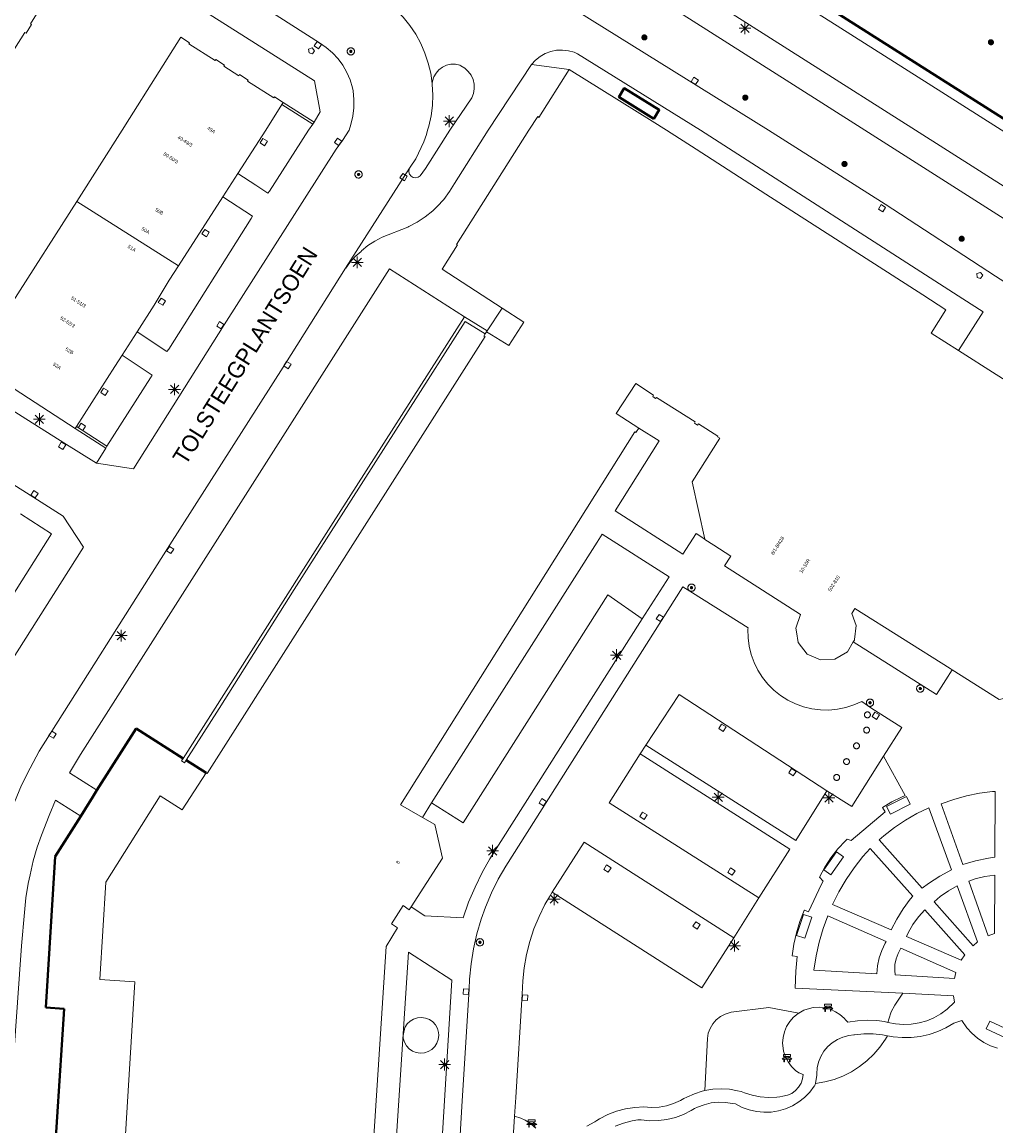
# Model space of a CAD drawing. Header units: metres. Extents: x 135779 to 137489, y 452643 to 455118.
# Tile 409 of 489: x 137142 to 137225, y 454115 to 454209. Entities that reach past the tile are written whole.
import ezdxf
from ezdxf.enums import TextEntityAlignment as Align

# ---------------------------------------------------------------- set-up
doc = ezdxf.new("R2010")
doc.units = ezdxf.units.M
doc.linetypes.add('DGN_Style_3', pattern=[78.572352, 56.123108, -22.449243])
doc.linetypes.add('DGN_Style_4', pattern=[89.853097, 44.898487, -22.449243, 0.056123, -22.449243])
for name, color, linetype, lineweight in [('KTop_BTD_Groenvoorziening', 62, 'Continuous', 13), ('KTop_GBI_Toegangstrap', 40, 'Continuous', 40), ('KTop_NAR_Huisnummer (t)', 7, 'Continuous', 13), ('KTop_NAR_Huisnummer tijdelijk (t)', 7, 'Continuous', 13), ('KTop_ORL_Weg_Straatnaam (t)', 7, 'Continuous', 13), ('KTop_OTD_Onverhard', 15, 'Continuous', 13), ('KTop_PAL_Afsluitpaal', 222, 'Continuous', 13), ('KTop_PAL_Lichtmast', 40, 'Continuous', 13), ('KTop_PND_Grondvlaksituatie van BAG-pand [tachy]', 1, 'Continuous', 13), ('KTop_PND_Pandscheiding', 40, 'Continuous', 13), ('KTop_PUT_Brandkraan of -put', 1, 'Continuous', 13), ('KTop_PUT_Inspectie- of rioolput', 15, 'Continuous', 13), ('KTop_PUT_Kolk', 15, 'Continuous', 13), ('KTop_SHD_Hek (l)', 15, 'DGN_Style_4', 40), ('KTop_SHD_Muur', 15, 'Continuous', 13), ('KTop_STM_Bank', 40, 'Continuous', 13), ('KTop_VGO_Boom', 92, 'Continuous', 13), ('KTop_VGO_Haag (l)', 92, 'DGN_Style_3', 40), ('KTop_WGD_Fietspad', 40, 'Continuous', 13), ('KTop_WGD_Parkeervlak', 251, 'Continuous', 13), ('KTop_WGD_Rijbaan_Lokale weg', 251, 'Continuous', 13), ('KTop_WGD_Voetpad', 251, 'Continuous', 13)]:
    doc.layers.add(name, color=color, linetype=linetype, lineweight=lineweight)
doc.styles.add('Style-ROVU', font='ROVU.shx')
doc.styles.add('Style-ROVUCURSIEF', font='ROVUCURSIEF.shx')

# ---------------------------------------------------------------- blocks, each defined once
blk = doc.blocks.new('PAL_Lichtmast')
at = {"layer": 'KTop_PAL_Lichtmast'}
for p, q in [((-0.354, -0.354), (0.354, 0.354)), ((0.354, -0.354), (-0.354, 0.354)), ((0, -0.5), (0, 0.5)), ((-0.5, 0), (0.5, 0))]:
    blk.add_line(p, q, dxfattribs=at)
blk = doc.blocks.new('PAL_Afsluitpaal')
at = {"layer": 'KTop_PAL_Afsluitpaal', "flags": 128}
blk.add_lwpolyline([(0.25, 0), (0.249, 0.026), (0.245, 0.052), (0.238, 0.077), (0.228, 0.102), (0.217, 0.125), (0.202, 0.147), (0.186, 0.167), (0.167, 0.186), (0.147, 0.202), (0.125, 0.217), (0.102, 0.228), (0.077, 0.238), (0.052, 0.245), (0.026, 0.249), (0, 0.25), (-0.026, 0.249), (-0.052, 0.245), (-0.077, 0.238), (-0.102, 0.228), (-0.125, 0.217), (-0.147, 0.202), (-0.167, 0.186), (-0.186, 0.167), (-0.202, 0.147), (-0.217, 0.125), (-0.228, 0.102), (-0.238, 0.077), (-0.245, 0.052), (-0.249, 0.026), (-0.25, 0), (-0.249, -0.026), (-0.245, -0.052), (-0.238, -0.077), (-0.228, -0.102), (-0.217, -0.125), (-0.202, -0.147), (-0.186, -0.167), (-0.167, -0.186), (-0.147, -0.202), (-0.125, -0.217), (-0.102, -0.228), (-0.077, -0.238), (-0.052, -0.245), (-0.026, -0.249), (0, -0.25), (0.026, -0.249), (0.052, -0.245), (0.077, -0.238), (0.102, -0.228), (0.125, -0.217), (0.147, -0.202), (0.167, -0.186), (0.186, -0.167), (0.202, -0.147), (0.217, -0.125), (0.228, -0.102), (0.238, -0.077), (0.245, -0.052), (0.249, -0.026), (0.25, 0)], dxfattribs=at)
blk = doc.blocks.new('PUT_Kolk')
at = {"layer": 'KTop_PUT_Kolk', "flags": 128}
blk.add_lwpolyline([(0.225, -0.225), (0.225, 0.225), (-0.225, 0.225), (-0.225, -0.225), (0.225, -0.225)], dxfattribs=at)
blk = doc.blocks.new('PUT_Brandkraan_of_-put')
at = {"layer": 'KTop_PUT_Brandkraan of -put'}
for p, q in [((-0.25, 0.034), (0, 0.25)), ((-0.158, -0.25), (-0.25, 0.034)), ((0, 0.25), (0.25, 0.033)), ((0.25, 0.033), (0.158, -0.25)), ((0.158, -0.25), (-0.158, -0.25))]:
    blk.add_line(p, q, dxfattribs=at)
blk = doc.blocks.new('PUT_Inspectie-_of_rioolput')
at = {"layer": 'KTop_PUT_Inspectie- of rioolput', "flags": 128}
for points in [[(0.31, 0), (0.308, 0.032), (0.303, 0.064), (0.294, 0.095), (0.283, 0.126), (0.268, 0.155), (0.25, 0.182), (0.23, 0.207), (0.207, 0.23), (0.182, 0.25), (0.154, 0.268), (0.126, 0.283), (0.095, 0.294), (0.064, 0.303), (0.032, 0.308), (0, 0.309), (-0.032, 0.308), (-0.064, 0.303), (-0.096, 0.294), (-0.126, 0.283), (-0.155, 0.268), (-0.182, 0.25), (-0.207, 0.23), (-0.23, 0.207), (-0.25, 0.182), (-0.268, 0.154), (-0.283, 0.126), (-0.294, 0.095), (-0.303, 0.064), (-0.308, 0.032), (-0.309, 0), (-0.308, -0.032), (-0.303, -0.064), (-0.294, -0.096), (-0.283, -0.126), (-0.268, -0.155), (-0.25, -0.182), (-0.23, -0.207), (-0.207, -0.23), (-0.182, -0.25), (-0.155, -0.268), (-0.126, -0.283), (-0.096, -0.294), (-0.064, -0.303), (-0.032, -0.308), (0, -0.309), (0.032, -0.308), (0.064, -0.303), (0.095, -0.294), (0.126, -0.283), (0.155, -0.268), (0.182, -0.25), (0.207, -0.23), (0.23, -0.207), (0.25, -0.182), (0.268, -0.155), (0.283, -0.126), (0.294, -0.096), (0.303, -0.064), (0.308, -0.032), (0.31, 0)], [(0.095, 0), (0.094, 0.009), (0.092, 0.019), (0.09, 0.029), (0.086, 0.038), (0.082, 0.047), (0.076, 0.055), (0.07, 0.063), (0.063, 0.07), (0.055, 0.076), (0.047, 0.082), (0.038, 0.086), (0.029, 0.09), (0.019, 0.092), (0.009, 0.094), (0, 0.094), (-0.01, 0.094), (-0.02, 0.092), (-0.029, 0.09), (-0.039, 0.086), (-0.048, 0.082), (-0.056, 0.076), (-0.064, 0.07), (-0.071, 0.063), (-0.077, 0.055), (-0.082, 0.047), (-0.087, 0.038), (-0.09, 0.029), (-0.093, 0.019), (-0.094, 0.009), (-0.095, 0), (-0.094, -0.01), (-0.093, -0.02), (-0.09, -0.029), (-0.087, -0.039), (-0.082, -0.048), (-0.077, -0.056), (-0.071, -0.064), (-0.064, -0.071), (-0.056, -0.077), (-0.047, -0.082), (-0.039, -0.087), (-0.029, -0.09), (-0.02, -0.093), (-0.01, -0.094), (0, -0.095), (0.009, -0.094), (0.019, -0.093), (0.029, -0.09), (0.038, -0.087), (0.047, -0.082), (0.055, -0.077), (0.063, -0.071), (0.07, -0.064), (0.076, -0.056), (0.082, -0.047), (0.086, -0.039), (0.09, -0.029), (0.092, -0.02), (0.094, -0.01), (0.095, 0)], [(0.035, 0), (0.034, 0.003), (0.034, 0.007), (0.033, 0.01), (0.031, 0.014), (0.03, 0.017), (0.028, 0.02), (0.026, 0.023), (0.023, 0.026), (0.02, 0.028), (0.017, 0.03), (0.014, 0.031), (0.01, 0.033), (0.007, 0.034), (0.003, 0.034), (0, 0.034), (-0.004, 0.034), (-0.007, 0.034), (-0.011, 0.033), (-0.014, 0.031), (-0.018, 0.03), (-0.021, 0.028), (-0.023, 0.026), (-0.026, 0.023), (-0.028, 0.02), (-0.03, 0.017), (-0.032, 0.014), (-0.033, 0.01), (-0.034, 0.007), (-0.035, 0.003), (-0.035, 0), (-0.035, -0.004), (-0.034, -0.007), (-0.033, -0.011), (-0.032, -0.014), (-0.03, -0.018), (-0.028, -0.021), (-0.026, -0.023), (-0.023, -0.026), (-0.021, -0.028), (-0.017, -0.03), (-0.014, -0.032), (-0.011, -0.033), (-0.007, -0.034), (-0.004, -0.035), (0, -0.035), (0.003, -0.035), (0.007, -0.034), (0.01, -0.033), (0.014, -0.032), (0.017, -0.03), (0.02, -0.028), (0.023, -0.026), (0.026, -0.023), (0.028, -0.021), (0.03, -0.017), (0.031, -0.014), (0.033, -0.011), (0.034, -0.007), (0.034, -0.004), (0.035, 0)], [(0.01, 0.02), (0.007, 0.02), (0.005, 0.021), (0.003, 0.022), (0.001, 0.022), (-0.001, 0.022), (-0.004, 0.022), (-0.006, 0.021), (-0.008, 0.02), (-0.01, 0.019), (-0.012, 0.018), (-0.014, 0.017), (-0.016, 0.015), (-0.017, 0.013), (-0.019, 0.012), (-0.02, 0.009), (-0.021, 0.007), (-0.022, 0.005), (-0.022, 0.003), (-0.022, 0.001), (-0.022, -0.001), (-0.022, -0.004), (-0.022, -0.006), (-0.021, -0.008), (-0.02, -0.01), (-0.019, -0.012), (-0.017, -0.014), (-0.016, -0.016), (-0.014, -0.017), (-0.012, -0.019), (-0.01, -0.02), (-0.008, -0.021), (-0.006, -0.022), (-0.003, -0.022), (-0.001, -0.022), (0.001, -0.022), (0.003, -0.022), (0.005, -0.022), (0.008, -0.021), (0.01, -0.02), (0.012, -0.019), (0.014, -0.017), (0.015, -0.016), (0.017, -0.014), (0.018, -0.012), (0.02, -0.01), (0.02, -0.008), (0.021, -0.006), (0.022, -0.003), (0.022, -0.001), (0.022, 0.001), (0.022, 0.003), (0.021, 0.005), (0.02, 0.008), (0.019, 0.01), (0.018, 0.012), (0.017, 0.014), (0.015, 0.015), (0.013, 0.017), (0.012, 0.018), (0.01, 0.02)]]:
    blk.add_lwpolyline(points, dxfattribs=at)
blk = doc.blocks.new('STM_Bank')
at = {"layer": 'KTop_STM_Bank'}
for p, q in [((-0.416, -0.089), (-0.298, 0.019)), ((-0.298, 0.314), (0.298, 0.314)), ((-0.298, 0.143), (-0.298, 0.314)), ((-0.2, 0.143), (-0.298, 0.143)), ((-0.298, 0.019), (-0.2, 0.019)), ((-0.2, 0.019), (-0.2, 0.143)), ((0.157, 0.143), (-0.154, 0.143)), ((-0.154, 0.143), (-0.154, 0.019)), ((-0.154, 0.019), (0.157, 0.019)), ((0.157, 0.019), (0.157, 0.143)), ((0.298, 0.143), (0.203, 0.143)), ((0.203, 0.143), (0.203, 0.019)), ((0.203, 0.019), (0.298, 0.019)), ((0.298, 0.314), (0.298, 0.143)), ((0.298, 0.019), (0.416, -0.089)), ((-0.259, -0.089), (-0.416, -0.089)), ((-0.259, -0.315), (-0.259, -0.089)), ((-0.213, -0.315), (-0.259, -0.315)), ((0.216, -0.089), (-0.213, -0.089)), ((-0.213, -0.089), (-0.213, -0.315)), ((0.216, -0.305), (0.216, -0.089)), ((0.259, -0.305), (0.216, -0.305)), ((0.416, -0.089), (0.259, -0.089)), ((0.259, -0.089), (0.259, -0.305))]:
    blk.add_line(p, q, dxfattribs=at)
blk = doc.blocks.new('VGO_Boom')
at = {"layer": 'KTop_VGO_Boom', "flags": 128}
for points in [[(0.215, 0), (0.214, 0.022), (0.21, 0.045), (0.204, 0.066), (0.196, 0.087), (0.186, 0.108), (0.174, 0.126), (0.16, 0.144), (0.144, 0.16), (0.126, 0.174), (0.107, 0.186), (0.087, 0.196), (0.066, 0.204), (0.045, 0.21), (0.022, 0.214), (-0.001, 0.215), (-0.023, 0.214), (-0.045, 0.21), (-0.067, 0.204), (-0.088, 0.196), (-0.108, 0.186), (-0.127, 0.174), (-0.144, 0.16), (-0.16, 0.144), (-0.174, 0.126), (-0.187, 0.107), (-0.197, 0.087), (-0.205, 0.066), (-0.211, 0.045), (-0.214, 0.022), (-0.215, -0.001), (-0.214, -0.023), (-0.211, -0.045), (-0.205, -0.067), (-0.197, -0.088), (-0.187, -0.108), (-0.174, -0.127), (-0.16, -0.144), (-0.144, -0.16), (-0.127, -0.174), (-0.108, -0.187), (-0.088, -0.197), (-0.067, -0.205), (-0.045, -0.211), (-0.023, -0.214), (0, -0.215), (0.022, -0.214), (0.045, -0.211), (0.066, -0.205), (0.087, -0.197), (0.108, -0.187), (0.126, -0.174), (0.144, -0.16), (0.16, -0.144), (0.174, -0.127), (0.186, -0.108), (0.196, -0.088), (0.204, -0.067), (0.21, -0.045), (0.214, -0.023), (0.215, -0.001)], [(0.155, 0), (0.154, 0.016), (0.152, 0.032), (0.147, 0.048), (0.142, 0.063), (0.134, 0.078), (0.125, 0.091), (0.115, 0.104), (0.104, 0.115), (0.091, 0.125), (0.077, 0.134), (0.063, 0.142), (0.048, 0.147), (0.032, 0.152), (0.016, 0.154), (-0.001, 0.155), (-0.017, 0.154), (-0.033, 0.152), (-0.048, 0.147), (-0.064, 0.142), (-0.078, 0.134), (-0.092, 0.125), (-0.104, 0.115), (-0.116, 0.104), (-0.126, 0.091), (-0.135, 0.077), (-0.142, 0.063), (-0.148, 0.048), (-0.152, 0.032), (-0.155, 0.016), (-0.155, -0.001), (-0.155, -0.017), (-0.152, -0.033), (-0.148, -0.048), (-0.142, -0.064), (-0.135, -0.078), (-0.126, -0.092), (-0.116, -0.104), (-0.104, -0.116), (-0.092, -0.126), (-0.078, -0.135), (-0.064, -0.142), (-0.048, -0.148), (-0.033, -0.152), (-0.017, -0.155), (0, -0.155), (0.016, -0.155), (0.032, -0.152), (0.048, -0.148), (0.063, -0.142), (0.078, -0.135), (0.091, -0.126), (0.104, -0.116), (0.115, -0.104), (0.125, -0.092), (0.134, -0.078), (0.142, -0.064), (0.147, -0.048), (0.152, -0.033), (0.154, -0.017), (0.155, -0.001)], [(0.095, 0), (0.094, 0.01), (0.093, 0.02), (0.09, 0.029), (0.087, 0.039), (0.082, 0.048), (0.077, 0.056), (0.071, 0.064), (0.064, 0.071), (0.056, 0.077), (0.047, 0.082), (0.039, 0.087), (0.029, 0.09), (0.02, 0.093), (0.01, 0.094), (-0.001, 0.095), (-0.01, 0.094), (-0.02, 0.093), (-0.03, 0.09), (-0.039, 0.087), (-0.048, 0.082), (-0.056, 0.077), (-0.064, 0.071), (-0.071, 0.064), (-0.077, 0.056), (-0.083, 0.047), (-0.087, 0.039), (-0.091, 0.029), (-0.093, 0.02), (-0.095, 0.01), (-0.095, -0.001), (-0.095, -0.01), (-0.093, -0.02), (-0.091, -0.03), (-0.087, -0.039), (-0.083, -0.048), (-0.077, -0.056), (-0.071, -0.064), (-0.064, -0.071), (-0.056, -0.077), (-0.048, -0.083), (-0.039, -0.087), (-0.03, -0.091), (-0.02, -0.093), (-0.01, -0.095), (0, -0.095), (0.01, -0.095), (0.02, -0.093), (0.029, -0.091), (0.039, -0.087), (0.048, -0.083), (0.056, -0.077), (0.064, -0.071), (0.071, -0.064), (0.077, -0.056), (0.082, -0.048), (0.087, -0.039), (0.09, -0.03), (0.093, -0.02), (0.094, -0.01), (0.095, -0.001)], [(0.035, 0), (0.035, 0.004), (0.034, 0.007), (0.033, 0.011), (0.032, 0.014), (0.03, 0.018), (0.028, 0.021), (0.026, 0.023), (0.023, 0.026), (0.021, 0.028), (0.017, 0.03), (0.014, 0.032), (0.011, 0.033), (0.007, 0.034), (0.004, 0.035), (-0.001, 0.035), (-0.004, 0.035), (-0.008, 0.034), (-0.011, 0.033), (-0.015, 0.032), (-0.018, 0.03), (-0.021, 0.028), (-0.024, 0.026), (-0.027, 0.023), (-0.029, 0.021), (-0.031, 0.017), (-0.032, 0.014), (-0.034, 0.011), (-0.035, 0.007), (-0.035, 0.004), (-0.035, -0.001), (-0.035, -0.004), (-0.035, -0.008), (-0.034, -0.011), (-0.032, -0.015), (-0.031, -0.018), (-0.029, -0.021), (-0.027, -0.024), (-0.024, -0.027), (-0.021, -0.029), (-0.018, -0.031), (-0.015, -0.032), (-0.011, -0.034), (-0.008, -0.035), (-0.004, -0.035), (0, -0.035), (0.004, -0.035), (0.007, -0.035), (0.011, -0.034), (0.014, -0.032), (0.018, -0.031), (0.021, -0.029), (0.023, -0.027), (0.026, -0.024), (0.028, -0.021), (0.03, -0.018), (0.032, -0.015), (0.033, -0.011), (0.034, -0.008), (0.035, -0.004), (0.035, 0)]]:
    blk.add_lwpolyline(points, dxfattribs=at)

msp = doc.modelspace()

# ---------------------------------------------------------------- linework, layer by layer
at = {"layer": 'KTop_BTD_Groenvoorziening', "flags": 128}
for points in [[(137177.331, 454142.717), (137180.03, 454141.02), (137192.35, 454160.43), (137195.284, 454158.39)], [(137148.837, 454143.813), (137152.17, 454149.06), (137156.187, 454146.516)], [(137217.465, 454126.514), (137216.789, 454125.509), (137216.496, 454124.931), (137216.276, 454124.321), (137216.202, 454124.038)], [(137208.616, 454124.831), (137206.07, 454125.3), (137202.86, 454124.91), (137202.756, 454124.888), (137202.331, 454124.747), (137201.938, 454124.533), (137201.589, 454124.253), (137201.295, 454123.915), (137201.067, 454123.53), (137200.91, 454123.11), (137200.83, 454122.67), (137200.602, 454118.231)], [(137210.04, 454118.83), (137210.837, 454118.966), (137211.617, 454119.181), (137212.371, 454119.471), (137213.094, 454119.835), (137213.776, 454120.268), (137214.413, 454120.766), (137214.997, 454121.325), (137215.524, 454121.939), (137215.987, 454122.601), (137216.165, 454122.899)]]:
    msp.add_lwpolyline(points, dxfattribs=at)
at = {"layer": 'KTop_GBI_Toegangstrap', "flags": 128}
msp.add_lwpolyline([(137196.268, 454200.964), (137196.735, 454201.722), (137193.756, 454203.56), (137193.289, 454202.802), (137193.303, 454202.793), (137196.268, 454200.964)], dxfattribs=at)
at = {"layer": 'KTop_OTD_Onverhard', "flags": 128}
msp.add_lwpolyline([(137176.379, 454121.416), (137176.726, 454121.444), (137177.058, 454121.55), (137177.357, 454121.729), (137177.608, 454121.971), (137177.797, 454122.264), (137177.914, 454122.592), (137177.954, 454122.938), (137177.934, 454123.181), (137177.84, 454123.517), (137177.671, 454123.822), (137177.438, 454124.081), (137177.152, 454124.28), (137176.828, 454124.408), (137176.483, 454124.46), (137176.136, 454124.432), (137175.804, 454124.326), (137175.505, 454124.147), (137175.254, 454123.905), (137175.065, 454123.612), (137174.917, 454122.93), (137174.928, 454122.695), (137175.022, 454122.359), (137175.191, 454122.054), (137175.424, 454121.795), (137175.71, 454121.596), (137176.034, 454121.468), (137176.379, 454121.416)], dxfattribs=at)
at = {"layer": 'KTop_PND_Grondvlaksituatie van BAG-pand [tachy]', "flags": 128}
for points in [[(137126.846, 454214.2), (137133.89, 454209.724), (137140.899, 454205.271), (137141.377, 454206.022), (137141.282, 454206.082), (137142.704, 454208.318), (137142.797, 454208.259), (137143.269, 454209.001), (137143.176, 454209.061), (137143.986, 454210.335), (137144.079, 454210.276), (137144.551, 454211.018), (137144.46, 454211.076), (137145.88, 454213.314), (137145.972, 454213.255), (137146.455, 454214.014), (137143.408, 454215.951), (137140.614, 454217.728)], [(137164.71, 454202.356), (137163.959, 454202.834), (137163.899, 454202.74), (137161.663, 454204.162), (137161.722, 454204.255), (137160.98, 454204.727), (137160.92, 454204.634), (137159.646, 454205.444), (137159.705, 454205.537), (137158.963, 454206.009), (137158.905, 454205.918), (137156.667, 454207.338), (137156.726, 454207.43), (137155.984, 454207.902), (137151.61, 454200.987), (137150.986, 454200), (137147.119, 454193.933)], [(137189.046, 454205.15), (137186.47, 454201.088), (137186.378, 454201.147), (137185.632, 454200), (137179.466, 454190.277), (137179.55, 454190.226), (137178.228, 454188.16), (137183.359, 454184.84)], [(137222.205, 454181.24), (137219.883, 454182.715), (137221.15, 454184.71), (137219.17, 454185.97), (137205.806, 454194.55), (137199.868, 454198.392), (137197.352, 454200), (137196.127, 454200.759), (137189.046, 454205.15)], [(137160.85, 454196.319), (137163.22, 454200), (137164.591, 454202.172)], [(137164.71, 454202.356), (137164.591, 454202.172)], [(137159.563, 454194.321), (137160.333, 454195.517), (137160.85, 454196.319)], [(137155.78, 454188.445), (137159.563, 454194.321)], [(137147.119, 454193.933), (137141.647, 454185.352), (137138.362, 454180.2), (137146.991, 454174.586)], [(137152.253, 454182.833), (137153.703, 454185.105), (137155, 454187.234), (137155.78, 454188.445)], [(137183.359, 454184.84), (137185.194, 454183.653), (137183.928, 454181.662), (137182.45, 454182.58), (137182.03, 454182.84)], [(137150.975, 454180.829), (137152.253, 454182.833)], [(137181.916, 454182.657), (137182.03, 454182.84)], [(137181.916, 454182.657), (137181.8, 454182.47), (137181.89, 454182.42), (137158.22, 454145.22), (137158.14, 454145.28), (137156.11, 454142.14), (137154.23, 454143.33), (137149.6, 454135.98), (137149.09, 454127.69), (137152.07, 454127.5), (137151.02, 454110.33), (137154, 454110.13), (137153.6, 454103.68), (137153.49, 454103.69), (137153.453, 454103.299)], [(137227.198, 454178.077), (137225.433, 454179.189), (137222.205, 454181.24)], [(137147.101, 454174.759), (137150.371, 454179.882), (137150.975, 454180.829)], [(137194.984, 454174.618), (137193.07, 454175.88), (137194.75, 454178.42), (137196.24, 454177.43), (137196.17, 454177.32), (137196.42, 454177.16), (137196.49, 454177.25), (137199.79, 454175.17), (137199.73, 454175.05), (137199.99, 454174.89), (137200.06, 454175), (137201.73, 454173.95), (137201.7, 454173.9), (137201.88, 454173.78), (137199.53, 454170.05), (137200.603, 454165.191)], [(137147.101, 454174.759), (137146.991, 454174.586)], [(137176.555, 454141.495), (137174.7, 454142.55), (137194.659, 454174.314), (137194.75, 454174.26), (137194.8, 454174.338), (137194.984, 454174.618)], [(137200.603, 454165.191), (137200.61, 454165.16), (137201.378, 454164.671), (137202.84, 454163.74), (137202.3, 454162.9), (137208.75, 454158.77), (137208.37, 454157.6), (137208.419, 454157.285), (137208.56, 454156.39), (137209.32, 454155.4), (137210.45, 454154.89), (137211.69, 454154.95), (137212.76, 454155.58), (137213.252, 454156.427)], [(137213.252, 454156.427), (137213.347, 454156.59), (137213.37, 454156.63), (137213.5, 454157.84), (137213.392, 454158.131), (137213.12, 454158.86), (137213.39, 454159.27), (137221.508, 454154.153), (137221.668, 454154.053)], [(137221.668, 454154.053), (137225.67, 454151.53), (137228.79, 454152.2), (137230.1, 454154.51), (137231.075, 454153.896), (137232.787, 454152.817)], [(137175.607, 454133.889), (137178.26, 454138.02), (137177.62, 454140.89), (137176.555, 454141.495)], [(137168.782, 454102.62), (137168.79, 454102.73), (137168.67, 454102.75), (137169.07, 454109.2), (137172.08, 454109.06), (137173.459, 454130.51), (137174.45, 454132.1), (137173.93, 454132.42), (137174.93, 454133.98), (137175.44, 454133.63), (137175.607, 454133.889)]]:
    msp.add_lwpolyline(points, dxfattribs=at)
at = {"layer": 'KTop_PND_Pandscheiding', "flags": 128}
msp.add_lwpolyline([(137155.78, 454188.445), (137147.119, 454193.933)], dxfattribs=at)
at = {"layer": 'KTop_SHD_Hek (l)', "flags": 128}
for points in [[(137148.837, 454143.813), (137152.17, 454149.06), (137156.187, 454146.516)], [(137156.445, 454146.353), (137158.14, 454145.28)], [(137148.48, 454143.25), (137148.837, 454143.813)], [(137147.83, 454142.18), (137148.48, 454143.25)], [(137147.462, 454141.604), (137145.27, 454138.17), (137144.49, 454125.3), (137146.06, 454125.2), (137145.12, 454110.68), (137151.02, 454110.33)], [(137147.83, 454142.18), (137147.462, 454141.604)]]:
    msp.add_lwpolyline(points, dxfattribs=at)
at = {"layer": 'KTop_SHD_Muur', "flags": 128}
for points in [[(137164.591, 454202.172), (137167.216, 454200.501)], [(137167.33, 454200.689), (137164.71, 454202.356)], [(137167.216, 454200.501), (137167.33, 454200.689)], [(137156.187, 454146.516), (137156.05, 454146.3), (137156.31, 454146.14), (137156.445, 454146.353), (137159.24, 454150.75), (137165.634, 454160.889), (137180.187, 454183.7), (137181.916, 454182.657)], [(137156.187, 454146.516), (137168.753, 454166.278), (137180.144, 454184.094)], [(137182.086, 454182.906), (137180.144, 454184.094)], [(137182.03, 454182.84), (137182.086, 454182.906)], [(137146.991, 454174.586), (137149.6, 454172.926)], [(137149.692, 454173.1), (137147.101, 454174.759)], [(137149.6, 454172.926), (137149.692, 454173.1)]]:
    msp.add_lwpolyline(points, dxfattribs=at)
at = {"layer": 'KTop_VGO_Haag (l)', "flags": 128}
msp.add_lwpolyline([(137120.092, 454268.407), (137200.317, 454217.345), (137252.707, 454184.016), (137271.411, 454172.149)], dxfattribs=at)
at = {"layer": 'KTop_WGD_Fietspad', "flags": 128}
for points in [[(137128.751, 454261.717), (137144.258, 454251.834), (137155.619, 454244.608), (137165.534, 454238.291), (137166.954, 454237.387), (137175.516, 454231.966), (137191.322, 454221.911), (137203.892, 454213.92), (137211.343, 454209.208), (137219.625, 454203.969), (137231.747, 454196.275), (137240.61, 454190.642)], [(137170.611, 454227.741), (137171.836, 454229.656), (137178.08, 454225.697), (137209.152, 454205.964), (137218.544, 454200), (137269.722, 454167.499)]]:
    msp.add_lwpolyline(points, dxfattribs=at)
at = {"layer": 'KTop_WGD_Parkeervlak', "flags": 128}
for points in [[(137211, 454143.74), (137208.35, 454139.52), (137195.58, 454147.65)], [(137195.11, 454146.91), (137207.86, 454138.79), (137205.221, 454134.629)], [(137203.069, 454131.235), (137200.37, 454126.98), (137187.62, 454135.11)]]:
    msp.add_lwpolyline(points, dxfattribs=at)
at = {"layer": 'KTop_WGD_Rijbaan_Lokale weg', "flags": 128}
for points in [[(137148.797, 454171.647), (137151.939, 454171.173), (137159.682, 454183.423), (137169.213, 454198.371), (137169.76, 454199.113), (137170.307, 454200), (137170.473, 454200.491), (137170.636, 454201.19), (137170.72, 454201.902), (137170.725, 454202.62), (137170.65, 454203.334), (137170.594, 454203.6), (137170.397, 454204.269), (137170.125, 454204.911), (137169.781, 454205.518), (137169.37, 454206.081), (137168.897, 454206.594), (137168.368, 454207.049), (137167.791, 454207.441), (137103.734, 454248.338)], [(137165.737, 454215.856), (137172.124, 454211.834), (137172.896, 454211.376), (137173.623, 454210.852), (137174.302, 454210.264), (137174.925, 454209.619), (137175.488, 454208.92), (137175.987, 454208.175), (137176.417, 454207.388), (137176.776, 454206.565), (137177.06, 454205.714), (137177.267, 454204.841), (137177.393, 454203.977)], [(137176.892, 454214.422), (137180.126, 454214.322), (137180.621, 454214.29), (137181.576, 454214.168), (137182.517, 454213.967), (137182.899, 454213.863), (137183.859, 454213.543), (137184.791, 454213.149), (137185.689, 454212.682), (137189.728, 454210.142), (137206.033, 454200), (137215.96, 454193.69), (137225.37, 454187.56), (137229.83, 454184.69), (137231.9, 454187.94), (137236.94, 454184.72), (137234.82, 454181.33)], [(137185.846, 454205.592), (137186.187, 454205.965), (137186.582, 454206.279), (137187.022, 454206.528), (137187.495, 454206.704), (137187.991, 454206.803), (137188.495, 454206.822), (137188.997, 454206.762), (137189.482, 454206.624), (137189.758, 454206.506), (137200.231, 454200), (137222.58, 454185.63), (137224.33, 454184.52), (137223.46, 454183.2), (137222.205, 454181.24)], [(137148.797, 454171.647), (137146.025, 454173.365), (137112.977, 454194.246), (137104.073, 454200), (137095.108, 454205.794)], [(137170.013, 454188.242), (137170.023, 454188.256), (137170.364, 454188.722), (137170.827, 454189.228), (137171.345, 454189.676), (137171.382, 454189.711), (137171.923, 454190.166), (137172.512, 454190.557), (137173.141, 454190.879), (137175.314, 454191.749), (137175.396, 454191.787), (137176.122, 454192.17), (137176.807, 454192.622), (137177.445, 454193.139), (137177.827, 454193.497), (137178.38, 454194.105), (137178.87, 454194.764), (137179.295, 454195.468), (137182.165, 454200), (137185.846, 454205.592)], [(137175.465, 454196.775), (137175.422, 454196.668), (137175.402, 454196.456), (137175.462, 454196.251), (137175.592, 454196.082), (137175.775, 454195.973), (137175.985, 454195.937), (137176.193, 454195.982), (137176.371, 454196.099), (137176.82, 454196.721), (137178.896, 454200), (137180.766, 454202.743), (137180.91, 454203.119), (137180.977, 454203.516), (137180.964, 454203.919), (137180.872, 454204.311), (137180.705, 454204.677), (137180.469, 454205.003), (137180.173, 454205.276), (137179.829, 454205.485), (137179.739, 454205.526), (137179.369, 454205.605), (137178.991, 454205.605), (137178.621, 454205.525), (137178.276, 454205.37), (137177.971, 454205.146), (137177.72, 454204.863), (137177.534, 454204.533), (137177.421, 454204.172), (137177.393, 454203.977)], [(137177.393, 454203.977), (137177.388, 454203.892), (137177.436, 454203), (137177.404, 454202.107), (137177.292, 454201.221), (137177.102, 454200.349), (137177.004, 454200), (137176.893, 454199.628), (137176.678, 454199.016), (137175.994, 454197.566), (137175.512, 454196.839), (137175.465, 454196.775)], [(137175.465, 454196.775), (137170.022, 454188.256), (137170.013, 454188.242)], [(137170.013, 454188.242), (137164.904, 454180.129), (137154.842, 454164.387), (137143.931, 454147.117), (137143.16, 454145.68), (137142.415, 454144.23), (137141.81, 454142.775), (137141.183, 454141.33), (137140.691, 454139.811), (137140.275, 454138.27), (137139.939, 454136.673), (137139.666, 454135.064), (137139.436, 454133.397), (137139.286, 454131.721), (137139.223, 454130.391), (137137.875, 454110.174), (137137.834, 454110.101), (137137.779, 454110.039), (137137.711, 454109.99), (137137.635, 454109.958), (137137.553, 454109.942), (137136.373, 454110.008)], [(137138.177, 454149.537), (137147.688, 454164.493), (137145.958, 454167.127), (137143.474, 454168.736), (137126.328, 454179.603)], [(137179.393, 454108.141), (137179.95, 454117.35), (137180.542, 454126.872), (137180.583, 454127.721), (137180.712, 454129.016), (137180.92, 454130.301), (137181.206, 454131.571), (137181.57, 454132.82), (137181.936, 454133.856), (137182.439, 454135.055), (137183.014, 454136.221), (137183.66, 454137.35), (137198.75, 454161.12), (137199.57, 454160.62), (137204.29, 454157.63), (137204.285, 454157.517), (137204.298, 454156.789), (137204.391, 454156.066), (137204.563, 454155.357), (137204.811, 454154.672), (137205.133, 454154.018), (137205.524, 454153.403), (137205.98, 454152.834), (137206.496, 454152.319), (137207.065, 454151.864), (137207.681, 454151.474), (137208.335, 454151.153), (137209.021, 454150.906), (137209.73, 454150.736), (137210.453, 454150.644), (137211.182, 454150.632), (137211.908, 454150.7), (137212.622, 454150.847), (137213.315, 454151.071), (137213.98, 454151.37), (137214.76, 454150.82), (137217.39, 454149.15), (137215.832, 454146.691)], [(137211, 454143.74), (137198.432, 454151.954), (137195.58, 454147.65)], [(137195.58, 454147.65), (137195.11, 454146.91)], [(137195.11, 454146.91), (137192.453, 454142.726), (137205.221, 454134.629)], [(137215.832, 454146.691), (137213.12, 454142.41), (137211, 454143.74)], [(137203.069, 454131.235), (137190.323, 454139.373), (137187.62, 454135.11)], [(137187.62, 454135.11), (137187.37, 454134.72), (137186.994, 454134.061), (137186.49, 454133.043), (137186.059, 454131.992), (137185.704, 454130.913), (137185.425, 454129.812), (137185.224, 454128.694), (137185.102, 454127.565), (137185.06, 454126.43), (137184.51, 454117.64), (137184.407, 454116.056)], [(137205.221, 454134.629), (137203.069, 454131.235)], [(137184.407, 454116.056), (137183.962, 454109.2)]]:
    msp.add_lwpolyline(points, dxfattribs=at)
at = {"layer": 'KTop_WGD_Voetpad', "flags": 128}
for points in [[(137268.903, 454165.245), (137214.249, 454200), (137207.865, 454204.059), (137186.43, 454217.69), (137170.611, 454227.741)], [(137140.614, 454217.728), (137142.165, 454220.156), (137147.805, 454216.6), (137167.365, 454204.198), (137167.857, 454201.56), (137167.33, 454200.689)], [(137189.046, 454205.15), (137185.846, 454205.592)], [(137167.216, 454200.501), (137166.847, 454200), (137163.535, 454194.81), (137163.4, 454194.633), (137162.382, 454195.319), (137160.85, 454196.319)], [(137142.325, 454167.326), (137144.974, 454165.644), (137139.409, 454156.861), (137135.078, 454150.153), (137134.404, 454149.962), (137132.381, 454149.388), (137125.303, 454153.917), (137114.919, 454160.489), (137105.385, 454166.617), (137094.503, 454173.461), (137093.28, 454175.718), (137094.647, 454196.029), (137096.003, 454196.706), (137100.922, 454193.469)], [(137159.563, 454194.321), (137162.095, 454192.663), (137161.961, 454192.472), (137154.951, 454181.346), (137154.804, 454181.153), (137152.253, 454182.833)], [(137180.144, 454184.094), (137173.752, 454188.184), (137147.428, 454146.844), (137146.513, 454145.292), (137148.837, 454143.813)], [(137182.086, 454182.906), (137183.359, 454184.84)], [(137150.975, 454180.829), (137153.551, 454179.128), (137153.399, 454178.915), (137149.692, 454173.1)], [(137200.603, 454165.191), (137199.88, 454165.66), (137198.73, 454163.91), (137192.97, 454167.59), (137196.73, 454173.56), (137194.984, 454174.618)], [(137149.6, 454172.926), (137148.797, 454171.647)], [(137195.284, 454158.39), (137197.565, 454161.98), (137191.87, 454165.6), (137191.44, 454164.92), (137177.331, 454142.717)], [(137195.284, 454158.39), (137182.3, 454137.96), (137181.652, 454136.805), (137181.038, 454135.552), (137180.497, 454134.265), (137180.03, 454132.95), (137176.77, 454133.11), (137175.607, 454133.889)], [(137221.668, 454154.053), (137221.137, 454153.21), (137220.35, 454151.96), (137213.252, 454156.427)], [(137217.465, 454126.514), (137208.304, 454126.953), (137208.364, 454128.405), (137208.479, 454129.652), (137208.053, 454129.713), (137208.191, 454130.7), (137208.407, 454131.673), (137208.701, 454132.625), (137209.07, 454133.551), (137209.093, 454133.603), (137209.444, 454133.446), (137210.553, 454135.804), (137210.678, 454136.057), (137210.381, 454136.413), (137210.833, 454137.253), (137211.355, 454138.053), (137211.941, 454138.806), (137212.588, 454139.507), (137212.732, 454139.648), (137213.083, 454139.509), (137215.963, 454141.957), (137215.749, 454142.323), (137216.538, 454142.805), (137217.367, 454143.218), (137217.684, 454143.353), (137215.832, 454146.691)], [(137153.453, 454103.299), (137148.421, 454103.784), (137144.588, 454104.324), (137143.95, 454104.517), (137143.332, 454104.77), (137142.742, 454105.08), (137142.183, 454105.444), (137141.662, 454105.86), (137141.182, 454106.324), (137140.749, 454106.83), (137142.42, 454130.545), (137142.661, 454133.4), (137142.782, 454134.63), (137142.983, 454135.849), (137143.15, 454136.612), (137143.415, 454137.791), (137143.758, 454138.949), (137144.131, 454139.97), (137144.767, 454141.663), (137145.298, 454142.951), (137147.462, 454141.604), (137147.83, 454142.18), (137148.48, 454143.25), (137148.837, 454143.813)], [(137221.809, 454143.026), (137220.745, 454142.651), (137222.591, 454137.475), (137223.676, 454137.786), (137224.779, 454138.019), (137225.318, 454138.103), (137225.35, 454143.707), (137225.121, 454143.688), (137224.002, 454143.546), (137222.896, 454143.325), (137221.809, 454143.026)], [(137176.555, 454141.495), (137177.331, 454142.717)], [(137216.434, 454141.758), (137218.112, 454142.626), (137217.775, 454143.278), (137216.097, 454142.41), (137216.434, 454141.758)], [(137215.455, 454139.574), (137219.115, 454135.454), (137219.673, 454135.862), (137220.624, 454136.478), (137221.617, 454137.025), (137219.701, 454142.301), (137218.679, 454141.809), (137217.695, 454141.247), (137216.753, 454140.616), (137215.858, 454139.921), (137215.455, 454139.574)], [(137216.488, 454131.905), (137216.962, 454132.82), (137217.505, 454133.696), (137218.114, 454134.526), (137218.316, 454134.774), (137214.692, 454138.846), (137214.08, 454138.153), (137213.332, 454137.199), (137212.649, 454136.197), (137212.032, 454135.152), (137211.487, 454134.069), (137216.488, 454131.905)], [(137211.333, 454136.597), (137212.431, 454138.135), (137211.834, 454138.562), (137210.736, 454137.025), (137211.333, 454136.597)], [(137223.633, 454136.248), (137223.092, 454136.072), (137224.755, 454131.409), (137225.281, 454131.611), (137225.309, 454136.573), (137224.464, 454136.45), (137223.633, 454136.248)], [(137221.369, 454135.235), (137220.666, 454134.75), (137220.131, 454134.31), (137223.456, 454130.566), (137223.847, 454130.882), (137222.115, 454135.653), (137221.369, 454135.235)], [(137209.127, 454131.204), (137209.72, 454132.998), (137209.023, 454133.229), (137208.43, 454131.435), (137209.127, 454131.204)], [(137210.352, 454130.878), (137210.091, 454129.694), (137209.909, 454128.495), (137215.253, 454128.176), (137215.318, 454128.857), (137215.462, 454129.525), (137215.683, 454130.172), (137215.978, 454130.789), (137216.048, 454130.913), (137211.079, 454133.12), (137210.69, 454132.043), (137210.352, 454130.878)], [(137218.341, 454132.368), (137217.936, 454131.676), (137217.775, 454131.349), (137222.448, 454129.327), (137222.751, 454129.789), (137219.347, 454133.614), (137218.813, 454133.016), (137218.341, 454132.368)], [(137216.781, 454128.464), (137216.821, 454128.082), (137221.864, 454127.78), (137221.989, 454128.275), (137217.317, 454130.349), (137217.07, 454129.916), (137216.896, 454129.45), (137216.799, 454128.961), (137216.781, 454128.464)], [(137177.66, 454104.784), (137179.07, 454127.63), (137175.37, 454130.02), (137173.88, 454106.95), (137170.89, 454107.13), (137170.616, 454102.498)], [(137216.202, 454124.038), (137216.85, 454123.909), (137217.522, 454123.857), (137218.194, 454123.885), (137218.859, 454123.992), (137219.506, 454124.178), (137220.127, 454124.439), (137220.712, 454124.771), (137221.254, 454125.171), (137221.886, 454125.764), (137221.79, 454126.307), (137217.465, 454126.514)], [(137200.602, 454118.231), (137201.298, 454118.347), (137202.004, 454118.384), (137202.708, 454118.34), (137203.404, 454118.218), (137203.7, 454118.14), (137203.98, 454118.04), (137204.648, 454117.83), (137205.335, 454117.697), (137206.034, 454117.643), (137206.733, 454117.669), (137207, 454117.7), (137207.26, 454117.75), (137207.647, 454117.835), (137208.01, 454117.996), (137208.332, 454118.226), (137208.602, 454118.516), (137208.809, 454118.854), (137208.944, 454119.227), (137209, 454119.6), (137208.61, 454119.74), (137208.347, 454119.934), (137207.993, 454120.277), (137207.699, 454120.673), (137207.473, 454121.111), (137207.32, 454121.58), (137207.246, 454122.067), (137207.238, 454122.26), (137207.274, 454122.752), (137207.389, 454123.231), (137207.58, 454123.686), (137207.842, 454124.104), (137208.168, 454124.474), (137208.549, 454124.786), (137208.616, 454124.831)], [(137208.616, 454124.831), (137209.049, 454125.067), (137209.514, 454125.229), (137209.848, 454125.297), (137210.34, 454125.327), (137210.83, 454125.278), (137211.306, 454125.15), (137211.755, 454124.947), (137212.104, 454124.722), (137212.474, 454124.396), (137212.63, 454124.22), (137212.79, 454124.05), (137213.609, 454124.175), (137214.436, 454124.22), (137215.263, 454124.185), (137215.92, 454124.1), (137216.202, 454124.038)], [(137225.532, 454121.832), (137224.931, 454122.047), (137224.362, 454122.334), (137223.833, 454122.691), (137223.353, 454123.111), (137222.929, 454123.587), (137222.503, 454124.208), (137221.81, 454123.97), (137221.146, 454123.579), (137220.446, 454123.258), (137219.715, 454123.012), (137218.964, 454122.843), (137218.198, 454122.752), (137217.428, 454122.742), (137216.661, 454122.811), (137216.165, 454122.899)], [(137226.284, 454122.688), (137226.591, 454123.355), (137224.874, 454124.143), (137224.567, 454123.476), (137226.284, 454122.688)], [(137216.165, 454122.899), (137215.75, 454122.98), (137214.954, 454123.06), (137214.153, 454123.06), (137213.357, 454122.98), (137213.29, 454122.97), (137212.87, 454122.92), (137212.372, 454122.791), (137211.9, 454122.586), (137211.466, 454122.311), (137211.079, 454121.971), (137210.75, 454121.576), (137210.485, 454121.135), (137210.293, 454120.658), (137210.176, 454120.157), (137210.138, 454119.644), (137210.14, 454119.55), (137210.04, 454118.83)], [(137190.557, 454115.198), (137191.251, 454115.579), (137191.41, 454115.68), (137191.64, 454115.84), (137192.35, 454116.191), (137193.091, 454116.468), (137193.857, 454116.669), (137194.639, 454116.792), (137195.429, 454116.835), (137195.74, 454116.83), (137196.08, 454116.78), (137196.719, 454116.818), (137197.348, 454116.936), (137197.957, 454117.131), (137198.537, 454117.401), (137198.81, 454117.56), (137199.08, 454117.67), (137199.725, 454117.963), (137200.398, 454118.181), (137200.602, 454118.231)], [(137210.04, 454118.83), (137209.95, 454118.62), (137209.937, 454118.601), (137209.554, 454118.099), (137209.11, 454117.65), (137208.613, 454117.26), (137208.07, 454116.937), (137207.492, 454116.684), (137206.885, 454116.507), (137206.262, 454116.407), (137205.63, 454116.387), (137205.002, 454116.447), (137204.385, 454116.586), (137203.792, 454116.801), (137203.23, 454117.09), (137202.96, 454117.14), (137202.379, 454117.228), (137201.764, 454117.242), (137201.152, 454117.176), (137200.554, 454117.031), (137199.98, 454116.81), (137199.73, 454116.7), (137199.446, 454116.53), (137198.789, 454116.205), (137198.101, 454115.954), (137197.389, 454115.779), (137196.663, 454115.683), (137195.93, 454115.667), (137195.2, 454115.73), (137194.92, 454115.74), (137194.429, 454115.658), (137193.686, 454115.467), (137192.967, 454115.2)], [(137184.407, 454116.056), (137184.947, 454115.878), (137185.306, 454115.711), (137185.79, 454115.41), (137186.226, 454115.045)]]:
    msp.add_lwpolyline(points, dxfattribs=at)

# ---------------------------------------------------------------- block references
at = {"layer": 'KTop_PAL_Afsluitpaal'}
for p in [(137214.461, 454150.22), (137214.391, 454148.92), (137213.531, 454147.58), (137212.681, 454146.24), (137211.841, 454144.89)]:
    msp.add_blockref('PAL_Afsluitpaal', p, dxfattribs=at)
at = {"layer": 'KTop_PAL_Lichtmast'}
for p in [(137204.031, 454208.67), (137178.846, 454200.767), (137171.015, 454188.738), (137155.446, 454177.925), (137143.943, 454175.392), (137150.91, 454156.969), (137193.091, 454155.3), (137201.751, 454143.21), (137211.181, 454143.15), (137182.541, 454138.64), (137187.781, 454134.53), (137203.151, 454130.56), (137178.451, 454120.45)]:
    msp.add_blockref('PAL_Lichtmast', p, dxfattribs=at)
at = {"layer": 'KTop_PUT_Brandkraan of -put'}
for p, rotation in [((137167.066, 454206.765), 57.44392564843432), ((137223.98, 454187.645), 56.91838540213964)]:
    msp.add_blockref('PUT_Brandkraan_of_-put', p, dxfattribs=dict(at, rotation=rotation))
at = {"layer": 'KTop_PUT_Inspectie- of rioolput'}
for p, rotation in [((137170.463, 454206.705), 216.1301080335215), ((137171.121, 454196.228), 147.4779927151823), ((137199.476, 454161.047), 238.6269948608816), ((137218.958, 454152.46), 57.81647100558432), ((137214.682, 454151.252), 234.8112568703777), ((137181.456, 454130.857), 167.3088817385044)]:
    msp.add_blockref('PUT_Inspectie-_of_rioolput', p, dxfattribs=dict(at, rotation=rotation))
at = {"layer": 'KTop_PUT_Kolk'}
for p, rotation in [((137167.658, 454207.231), 55.80874957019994), ((137199.756, 454204.19), 238.1176530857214), ((137163.043, 454198.985), 327.456004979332), ((137169.373, 454199.008), 323.6024803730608), ((137174.96, 454196.007), 327.4244835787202), ((137215.702, 454193.351), 57.55832100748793), ((137158.093, 454191.231), 327.7867866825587), ((137154.369, 454185.398), 327.7867866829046), ((137159.349, 454183.386), 327.7037713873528), ((137165.06, 454180.003), 147.4140262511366), ((137149.472, 454177.728), 327.4829272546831), ((137147.562, 454174.736), 238.2106435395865), ((137145.875, 454173.124), 58.1015916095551), ((137143.522, 454169.002), 237.633798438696), ((137155.078, 454164.254), 147.4140262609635), ((137196.779, 454158.464), 327.591238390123), ((137215.171, 454150.141), 57.58522894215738), ((137202.111, 454149.121), 56.83279011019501), ((137145.057, 454148.533), 147.7157437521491), ((137208.066, 454145.346), 56.83279011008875), ((137186.809, 454142.774), 327.5912383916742), ((137195.382, 454141.632), 237.6186197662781), ((137192.32, 454137.131), 57.44279378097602), ((137202.872, 454136.881), 237.618619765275), ((137199.901, 454132.291), 57.44279378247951), ((137180.272, 454126.663), 356.4423965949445), ((137185.301, 454126.148), 176.4196075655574)]:
    msp.add_blockref('PUT_Kolk', p, dxfattribs=dict(at, rotation=rotation))
at = {"layer": 'KTop_STM_Bank'}
for p in [(137211.089, 454125.287), (137207.614, 454120.989), (137185.874, 454115.424)]:
    msp.add_blockref('STM_Bank', p, dxfattribs=at)
at = {"layer": 'KTop_VGO_Boom'}
for p in [(137195.467, 454207.89), (137224.977, 454207.483), (137204.059, 454202.768), (137212.507, 454197.12), (137222.488, 454190.753)]:
    msp.add_blockref('VGO_Boom', p, dxfattribs=at)

# ---------------------------------------------------------------- texts
at = {"layer": 'KTop_NAR_Huisnummer (t)', "style": 'Style-ROVU'}
for s, rotation, p in [('49A', 327.7, (137158.887, 454199.818)), ('49-49/3', 327.6, (137156.932, 454198.682)), ('50-50/3', 327.6, (137155.726, 454197.26)), ('50B', 327.7, (137154.457, 454192.885)), ('50A', 327.7, (137153.295, 454191.259)), ('51A', 327.7, (137152.125, 454189.738)), ('51-51/3', 327.6, (137147.856, 454184.992)), ('52-52/3', 327.6, (137146.931, 454183.291)), ('52B', 327.7, (137146.804, 454181.009)), ('52A', 327.7, (137145.749, 454179.72))]:
    msp.add_text(s, height=0.3, rotation=rotation, dxfattribs=at).set_placement(p, align=Align.MIDDLE_RIGHT)
at = {"layer": 'KTop_NAR_Huisnummer tijdelijk (t)', "style": 'Style-ROVUCURSIEF'}
for s, rotation, p in [('8/1-8/428', 57.4, (137206.326, 454163.884)), ('10-10R', 57.4, (137208.756, 454162.328)), ('502-810', 57.8, (137211.198, 454160.764)), ('8', 57.4, (137174.406, 454137.57))]:
    msp.add_text(s, height=0.3, rotation=rotation, dxfattribs=at).set_placement(p, align=Align.MIDDLE_LEFT)
at = {"layer": 'KTop_ORL_Weg_Straatnaam (t)', "style": 'Style-ROVU'}
msp.add_text('TOLSTEEGPLANTSOEN', height=1.4, rotation=57.99462, dxfattribs=at).set_placement((137156.398, 454171.385))

doc.saveas('drawing.dxf')
